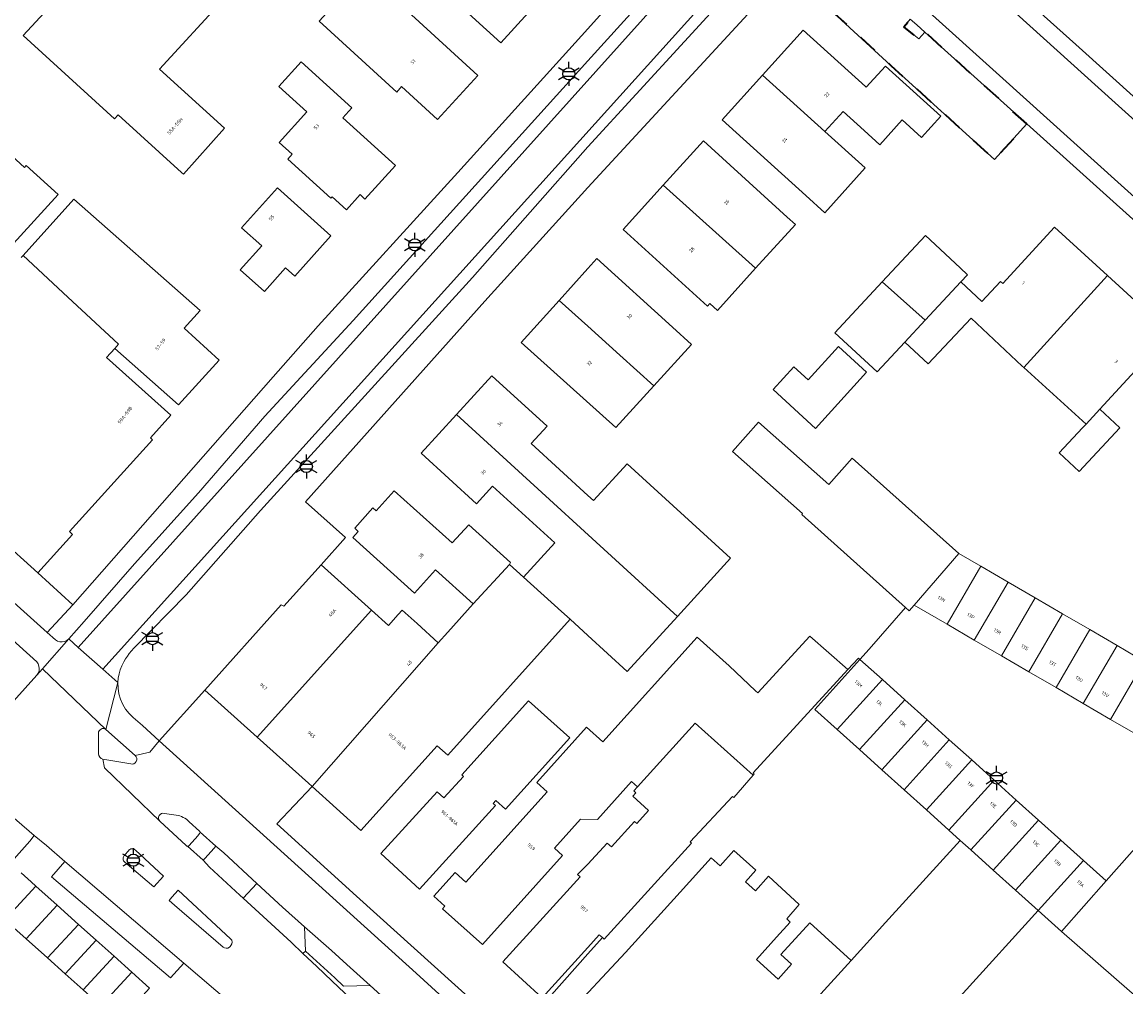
# Model space of a CAD drawing. Extents: x 105780 to 185197, y 477999 to 525027.
# Tile 400 of 562: x 107941 to 108056, y 479665 to 479766. Entities that reach past the tile are written whole.
import ezdxf
from ezdxf.enums import TextEntityAlignment as Align

# ---------------------------------------------------------------- set-up
doc = ezdxf.new("R2010")
doc.units = 0
doc.linetypes.add('XX-HIDDEN', pattern=[4, 2, -2])
for name, color, linetype, lineweight in [('B-GV-GR-HAAG_01-G', 252, 'GR-HAAG1', 13), ('B-GV-GR-MATERIAALGRENS-G', 252, 'XX-HIDDEN', 35), ('B-RO-IE-MEUBILAIR_WEGMEUBILAIR-S', 252, 'Continuous', 25), ('B-XX-KG-KADASTRAAL_BEBOUWING-G', 252, 'Continuous', 20), ('B1-WE-OG-BEBOUWING-T18', 7, 'Continuous', 18), ('B1-WE-OG-TERREIN_ERF-GV', 252, 'Continuous', 18), ('B1-WE-VH-VERHARDING_ASFALT-GV', 252, 'Continuous', 18), ('B1-WE-VH-VERHARDING_BEDRIJFSVLOERPLAAT-GV', 252, 'Continuous', 18), ('B1-WE-VH-VERHARDING_BETONSTRAATSTEEN-GV', 252, 'Continuous', 18), ('B1-WE-VH-VERHARDING_STRAATBAKSTEEN-GV', 252, 'Continuous', 18), ('B1-WE-VH-VERHARDING_TEGEL-GV', 252, 'Continuous', 18)]:
    doc.layers.add(name, color=color, linetype=linetype, lineweight=lineweight)
doc.styles.add('NLCS-ISO', font='NLCS-ISO.ttf')
doc.styles.add('NLCS-ISO-M200-T18', font='NLCS-ISO.ttf', dxfattribs={"height": 0.36})
doc.linetypes.add('GR-HAAG1', pattern='A,6,[176,NLCS.shx,S=0.125,R=0,X=0,Y=0],-2', length=8)

# ---------------------------------------------------------------- blocks, each defined once
blk = doc.blocks.new('B-SIE-WEG_LICHTMAST-SO')
at = {"ltscale": 0.1}
for p, q in [((0, 1.27), (0, 2.53)), ((-1.1, 0.63), (-2.19, 1.27)), ((1.1, 0.63), (2.19, 1.27)), ((-1.1, -0.63), (-2.19, -1.27)), ((0, -1.27), (0, -2.53)), ((1.1, -0.63), (2.19, -1.27))]:
    blk.add_line(p, q, dxfattribs=at)
at = {"flags": 128}
for points in [[(-1.16, 0.5), (1.16, 0.5)], [(-1.16, -0.5), (1.16, -0.5)]]:
    blk.add_lwpolyline(points, dxfattribs=at)
at = {"ltscale": 0.1}
blk.add_circle((0, 0), 1.27, dxfattribs=at)
at = {"style": 'NLCS-ISO'}
blk.add_attdef('TYPE', text='', height=1.8, dxfattribs=at).set_placement((0, 2.53), align=Align.BOTTOM_CENTER)

msp = doc.modelspace()

# ---------------------------------------------------------------- linework, layer by layer
at = {"layer": 'B-GV-GR-HAAG_01-G', "flags": 128}
msp.add_lwpolyline([(107965.35, 479676.178), (107963.913, 479674.665), (107968.925, 479670.047), (107970.173, 479668.863), (107970.424, 479669.117), (107970.334, 479671.659), (107968.031, 479673.697)], close=True, dxfattribs=at)
at = {"layer": 'B-GV-GR-MATERIAALGRENS-G', "flags": 128}
msp.add_lwpolyline([(108022.082, 479772.997), (108020.939, 479771.772), (108031.725, 479761.837), (108042.588, 479751.969), (108045.952, 479755.699), (108035.283, 479765.322), (108034.641, 479764.599), (108033.089, 479765.863), (108033.739, 479766.655), (108025.49, 479773.377), (108024.652, 479773.713), (108023.579, 479773.713), (108022.539, 479773.31)], close=True, dxfattribs=at)
at = {"layer": 'B-XX-KG-KADASTRAAL_BEBOUWING-G', "flags": 128}
for points in [[(107953.846, 479775.994), (107947.96, 479781.256), (107942.81, 479785.862), (107937.959, 479790.199), (107937.421, 479790.679), (107932.492, 479795.086), (107929.691, 479797.591), (107920.497, 479787.307), (107921.841, 479786.105), (107923.374, 479787.82), (107925.61, 479785.82), (107926.6, 479786.927), (107945.305, 479769.787), (107940.89, 479764.955), (107950.438, 479756.23), (107950.83, 479756.659), (107957.472, 479750.628), (107957.665, 479750.455), (107961.957, 479755.261), (107955.151, 479761.422), (107961.893, 479768.799)], [(107982.114, 479778.084), (107980.543, 479776.36), (107985.85, 479771.524), (107984.495, 479770.037), (107990.898, 479764.202), (107993.753, 479767.335)], [(107971.853, 479766.475), (107980.012, 479759.023), (107980.491, 479759.618), (107984.248, 479756.184), (107988.479, 479760.79), (107976.629, 479771.675)], [(108031.154, 479761.763), (108029.143, 479759.536), (108029.063, 479759.608), (108022.527, 479765.509), (108018.287, 479760.813), (108024.823, 479754.912), (108026.719, 479757.011), (108028.926, 479755.019), (108030.574, 479753.532), (108032.918, 479756.129), (108034.948, 479754.296), (108036.958, 479756.522)], [(107969.981, 479762.205), (107967.643, 479759.617), (107970.584, 479756.96), (107967.687, 479753.754), (107969.052, 479752.522), (107968.586, 479752.006), (107973.099, 479747.929), (107973.233, 479748.077), (107974.73, 479746.724), (107976.156, 479748.303), (107976.664, 479747.844), (107979.846, 479751.367), (107974.335, 479756.344), (107975.294, 479757.406)], [(108024.823, 479754.912), (108018.287, 479760.813), (108014.047, 479756.116), (108022.821, 479748.195), (108024.807, 479746.402), (108029.047, 479751.098)], [(108007.892, 479749.287), (108017.569, 479740.601), (108021.724, 479745.171), (108020.872, 479745.946), (108012.102, 479753.919)], [(108007.892, 479749.287), (108003.69, 479744.666), (108012.538, 479736.623), (108012.78, 479736.889), (108013.567, 479736.175), (108017.569, 479740.601)], [(107973.102, 479744.005), (107967.496, 479749.015), (107963.749, 479744.823), (107965.857, 479742.939), (107963.601, 479740.415), (107966.136, 479738.15), (107968.35, 479740.627), (107969.314, 479739.766)], [(107940.866, 479741.944), (107945.572, 479737.576), (107950.871, 479732.658), (107950.468, 479732.21), (107957.134, 479726.293), (107961.415, 479730.958), (107957.731, 479734.339), (107959.401, 479736.158), (107946.18, 479747.813)], [(108054.396, 479739.838), (108048.85, 479744.911), (108043.432, 479738.988), (108043.187, 479739.213), (108041.245, 479737.125), (108039.057, 479739.16), (108035.322, 479735.145), (108033.189, 479732.852), (108035.637, 479730.574), (108040.136, 479735.371), (108045.474, 479730.353), (108045.643, 479730.199)], [(108039.756, 479739.912), (108038.975, 479740.638), (108035.336, 479744.022), (108030.825, 479739.173), (108035.322, 479735.145), (108039.057, 479739.16)], [(107996.993, 479737.222), (108000, 479734.521), (108003.348, 479731.514), (108006.902, 479728.279), (108010.852, 479732.618), (108008.87, 479734.422), (108000.951, 479741.63), (108000, 479740.571)], [(108060.951, 479733.842), (108054.396, 479739.838), (108045.643, 479730.199), (108052.154, 479724.283), (108053.617, 479725.857)], [(108030.825, 479739.173), (108025.873, 479733.848), (108030.292, 479729.737), (108033.189, 479732.852), (108035.322, 479735.145)], [(108000, 479734.521), (107996.993, 479737.222), (107993.034, 479732.814), (108002.937, 479723.923), (108006.902, 479728.279), (108003.348, 479731.514)], [(108019.384, 479727.886), (108023.846, 479723.83), (108029.187, 479729.705), (108026.227, 479732.396), (108023.066, 479728.918), (108021.563, 479730.284)], [(108004.117, 479720.12), (108000.598, 479716.267), (108000, 479716.813), (107994.066, 479722.234), (107995.728, 479724.053), (107989.95, 479729.331), (107986.246, 479725.276), (108009.377, 479704.147), (108014.938, 479710.235)], [(107986.246, 479725.276), (107982.543, 479721.223), (107988.33, 479715.937), (107990.03, 479717.797), (107996.545, 479711.846), (107993.261, 479708.251), (107997.249, 479704.67), (107998.147, 479703.864), (108000, 479702.157), (108004.12, 479698.393), (108009.377, 479704.147)], [(108055.71, 479723.906), (108053.617, 479725.857), (108052.154, 479724.283), (108051.79, 479723.892), (108049.36, 479721.285), (108051.451, 479719.336)], [(108025.214, 479717.971), (108017.87, 479724.491), (108015.151, 479721.429), (108022.482, 479714.921), (108022.389, 479714.817), (108033.246, 479705.093), (108033.635, 479704.745), (108034.164, 479705.336), (108038.832, 479710.745), (108027.684, 479720.73)], [(107985.812, 479711.844), (107979.737, 479717.305), (107977.832, 479715.186), (107977.484, 479715.499), (107975.588, 479713.39), (107975.966, 479713.051), (107975.394, 479712.415), (107981.868, 479706.595), (107984.057, 479709.028), (107988.004, 479705.463), (107991.784, 479709.576), (107991.911, 479709.798), (107987.528, 479713.748)], [(108041.138, 479709.403), (108038.832, 479710.745), (108034.164, 479705.336), (108037.606, 479703.334)], [(107977.347, 479704.816), (107972.069, 479709.564), (107968.156, 479705.215), (107967.896, 479705.379), (107959.883, 479696.441), (107965.383, 479691.5)], [(107998.147, 479703.864), (107997.249, 479704.67), (107993.261, 479708.251), (107991.784, 479709.576), (107988.004, 479705.463), (107985.346, 479702.515), (107984.343, 479701.4), (107971.125, 479686.34), (107976.243, 479681.743), (107984.216, 479690.618), (107985.339, 479689.609)], [(108043.99, 479707.743), (108041.138, 479709.403), (108037.606, 479703.334), (108040.458, 479701.674)], [(108046.842, 479706.083), (108043.99, 479707.743), (108040.458, 479701.674), (108043.31, 479700.014)], [(108049.694, 479704.424), (108046.842, 479706.083), (108043.31, 479700.014), (108046.162, 479698.355)], [(107984.343, 479701.4), (107982.113, 479703.406), (107980.562, 479704.801), (107980.158, 479704.351), (107979.131, 479703.21), (107977.347, 479704.816), (107965.383, 479691.5), (107970.739, 479686.688), (107971.125, 479686.34)], [(108052.547, 479702.764), (108049.694, 479704.424), (108046.162, 479698.355), (108049.015, 479696.695)], [(108011.249, 479692.99), (108017.291, 479687.514), (108017.409, 479687.648), (108017.291, 479687.783), (108027.229, 479698.59), (108023.224, 479702.081), (108017.787, 479696.144), (108017.558, 479696.354), (108014.797, 479698.971), (108011.439, 479701.99), (108001.567, 479691.011), (107999.853, 479692.553), (107994.642, 479686.757), (107995.734, 479685.775), (107987.237, 479676.325), (107986.11, 479677.339), (107983.874, 479674.853), (107985.031, 479673.813), (107984.79, 479673.545), (107988.966, 479669.791), (107997.361, 479679.129), (107996.509, 479679.894), (107999.236, 479682.927), (108000.995, 479682.901), (108004.553, 479686.859), (108005.196, 479686.307)], [(108055.399, 479701.104), (108052.547, 479702.764), (108049.015, 479696.695), (108051.867, 479695.035)], [(108058.251, 479699.444), (108055.399, 479701.104), (108051.867, 479695.035), (108054.719, 479693.375)], [(108030.832, 479697.532), (108028.49, 479699.638), (108023.755, 479694.421), (108026.096, 479692.313)], [(108061.103, 479697.784), (108058.251, 479699.444), (108054.719, 479693.375), (108057.571, 479691.715), (108057.67, 479691.885)], [(108033.175, 479695.426), (108030.832, 479697.532), (108026.096, 479692.313), (108028.437, 479690.205)], [(107986.98, 479687.4), (107984.926, 479685.149), (107984.221, 479685.792), (107978.312, 479679.318), (107982.371, 479675.613), (107990.334, 479684.339), (107990.075, 479684.575), (107990.361, 479684.878), (107991.385, 479683.956), (107998.109, 479691.423), (107993.799, 479695.304), (107986.817, 479687.549)], [(108035.517, 479693.319), (108033.175, 479695.426), (108028.437, 479690.205), (108030.778, 479688.098)], [(108017.291, 479687.514), (108011.249, 479692.99), (108005.196, 479686.307), (108004.803, 479685.876), (108005.014, 479685.694), (108004.699, 479685.33), (108006.35, 479683.839), (108005.144, 479682.471), (108004.894, 479682.686), (108002.486, 479680.012), (108002.007, 479680.425), (108000, 479678.215), (107998.909, 479677.143), (107999.179, 479676.898), (107991.088, 479667.99), (107995.22, 479664.237), (108000, 479669.5), (108001.202, 479670.823), (108001.528, 479670.528), (108001.711, 479670.361), (108010.864, 479680.413), (108010.71, 479680.553), (108015.156, 479685.309), (108015.271, 479685.21)], [(108037.841, 479691.229), (108035.517, 479693.319), (108030.778, 479688.098), (108033.101, 479686.006)], [(108040.184, 479689.123), (108037.841, 479691.229), (108033.101, 479686.006), (108035.442, 479683.898)], [(108042.526, 479687.017), (108040.184, 479689.123), (108035.442, 479683.898), (108037.782, 479681.791)], [(108044.85, 479684.927), (108042.526, 479687.017), (108037.782, 479681.791), (108038.986, 479680.707), (108040.105, 479679.699)], [(108047.193, 479682.821), (108044.85, 479684.927), (108040.105, 479679.699), (108042.446, 479677.591)], [(108049.535, 479680.715), (108047.193, 479682.821), (108042.446, 479677.591), (108044.787, 479675.484)], [(108039.306, 479664.702), (108047.158, 479673.349), (108047.128, 479673.376), (108044.787, 479675.484), (108042.446, 479677.591), (108040.105, 479679.699), (108038.986, 479680.707), (108031.165, 479672.096), (108027.568, 479668.135), (108017.356, 479656.89), (108011.091, 479649.96), (108019.234, 479642.565), (108029.52, 479653.891)], [(108051.877, 479678.609), (108049.535, 479680.715), (108044.787, 479675.484), (108047.128, 479673.376)], [(108019.758, 479670.582), (108021.184, 479672.153), (108020.815, 479672.487), (108022.132, 479674.001), (108018.896, 479676.961), (108017.563, 479675.426), (108016.515, 479676.373), (108017.574, 479677.601), (108015.286, 479679.642), (108013.852, 479678.029), (108012.927, 479678.893), (108009.654, 479675.289), (108003.926, 479668.982), (107997.64, 479662.203), (108000.367, 479659.698), (108006.797, 479653.859), (108013.078, 479660.775), (108017.356, 479656.89), (108027.568, 479668.135), (108023.226, 479672.079), (108020.214, 479668.762), (108021.338, 479667.742), (108019.919, 479666.18), (108017.64, 479668.25)], [(108054.269, 479676.458), (108051.877, 479678.609), (108047.128, 479673.376), (108047.158, 479673.349), (108049.594, 479671.155)]]:
    msp.add_lwpolyline(points, close=True, dxfattribs=at)
for points in [[(107939.512, 479742.788), (107944.533, 479748.333), (107941.197, 479751.353), (107941.016, 479751.153), (107937.962, 479753.919)], [(107938.379, 479712.343), (107942.409, 479708.695), (107946.042, 479712.738), (107945.722, 479713.025), (107954.409, 479722.647), (107954.202, 479722.835), (107956.334, 479725.201), (107949.611, 479731.26), (107950.468, 479732.21), (107950.871, 479732.658), (107945.572, 479737.576), (107940.866, 479741.944), (107940.676, 479741.734)]]:
    msp.add_lwpolyline(points, dxfattribs=at)
at = {"layer": 'B1-WE-OG-TERREIN_ERF-GV', "flags": 128}
for points in [[(107940.676, 479741.734), (107940.866, 479741.944), (107946.18, 479747.813), (107959.401, 479736.158), (107957.731, 479734.339), (107961.415, 479730.958), (107957.134, 479726.293), (107950.468, 479732.21), (107949.611, 479731.26), (107956.334, 479725.201), (107954.202, 479722.835), (107954.409, 479722.647), (107945.722, 479713.025), (107946.042, 479712.738), (107942.409, 479708.695), (107946.074, 479705.379), (107967.051, 479729.232), (107971.775, 479734.551), (107986.403, 479750.608), (108000, 479765.672), (108014.733, 479782.049)], [(108034.153, 479779.204), (108051.092, 479764.023), (108054.625, 479760.836), (108071.577, 479745.545), (108072.541, 479746.688), (108078.897, 479754.226), (108075.18, 479757.571), (108084.01, 479767.383), (108087.727, 479764.038), (108093.841, 479770.996)], [(108084.494, 479721.056), (108045.952, 479755.699), (108042.588, 479751.969), (108031.725, 479761.837), (108020.939, 479771.772), (108000, 479749.041), (107989.223, 479737.165), (107970.453, 479716.148), (107974.622, 479712.401), (107972.069, 479709.564), (107977.347, 479704.816), (107979.131, 479703.21), (107980.158, 479704.351), (107980.562, 479704.801), (107982.113, 479703.406), (107984.343, 479701.4), (107985.346, 479702.515), (107988.004, 479705.463), (107984.057, 479709.028), (107981.868, 479706.595), (107975.394, 479712.415), (107975.966, 479713.051), (107975.588, 479713.39), (107977.484, 479715.499), (107977.832, 479715.186), (107979.737, 479717.305), (107985.812, 479711.844), (107987.528, 479713.748), (107991.911, 479709.798), (107991.784, 479709.576), (107993.261, 479708.251), (107996.545, 479711.846), (107990.03, 479717.797), (107988.33, 479715.937), (107982.543, 479721.223), (107986.246, 479725.276), (107989.95, 479729.331), (107995.728, 479724.053), (107994.066, 479722.234), (108000, 479716.813), (108000.598, 479716.267), (108004.117, 479720.12), (108014.938, 479710.235), (108009.377, 479704.147), (108004.12, 479698.393), (108000, 479702.157), (107998.147, 479703.864), (107985.339, 479689.609), (107984.216, 479690.618), (107976.243, 479681.743), (107971.125, 479686.34), (107967.428, 479682.439), (107975.792, 479674.864), (107992.109, 479660.149)], [(107961.893, 479768.799), (107955.151, 479761.422), (107961.957, 479755.261), (107957.665, 479750.455), (107957.472, 479750.628), (107950.83, 479756.659), (107950.438, 479756.23), (107940.89, 479764.955), (107945.305, 479769.787)], [(107937.962, 479753.919), (107941.016, 479751.153), (107941.197, 479751.353), (107944.533, 479748.333), (107939.512, 479742.788)], [(107996.205, 479664.547), (108000, 479668.811), (108001.528, 479670.528), (108001.202, 479670.823), (108000, 479669.5), (107995.22, 479664.237), (107991.088, 479667.99), (107999.179, 479676.898), (107998.909, 479677.143), (108000, 479678.215), (108002.007, 479680.425), (108002.486, 479680.012), (108004.894, 479682.686), (108005.144, 479682.471), (108006.35, 479683.839), (108004.699, 479685.33), (108005.014, 479685.694), (108004.803, 479685.876), (108005.196, 479686.307), (108004.553, 479686.859), (108000.995, 479682.901), (107999.236, 479682.927), (107996.509, 479679.894), (107997.361, 479679.129), (107988.966, 479669.791), (107984.79, 479673.545), (107985.031, 479673.813), (107983.874, 479674.853), (107986.11, 479677.339), (107987.237, 479676.325), (107995.734, 479685.775), (107994.642, 479686.757), (107999.853, 479692.553), (108001.567, 479691.011), (108011.439, 479701.99), (108014.797, 479698.971), (108017.558, 479696.354), (108017.787, 479696.144), (108023.224, 479702.081), (108027.229, 479698.59), (108028.327, 479699.784), (108028.49, 479699.638), (108029.443, 479700.731), (108033.246, 479705.093), (108022.389, 479714.817), (108022.482, 479714.921), (108015.151, 479721.429), (108017.87, 479724.491), (108025.214, 479717.971), (108027.684, 479720.73), (108038.832, 479710.745), (108041.138, 479709.403), (108043.99, 479707.743), (108046.842, 479706.083), (108049.694, 479704.424), (108052.547, 479702.764), (108055.399, 479701.104), (108058.251, 479699.444)], [(107997.64, 479662.203), (108003.926, 479668.982), (108009.654, 479675.289), (108012.927, 479678.893), (108013.852, 479678.029), (108015.286, 479679.642), (108017.574, 479677.601), (108016.515, 479676.373), (108017.563, 479675.426), (108018.896, 479676.961), (108022.132, 479674.001), (108020.815, 479672.487), (108021.184, 479672.153), (108019.758, 479670.582), (108017.64, 479668.25), (108019.919, 479666.18), (108021.338, 479667.742), (108020.214, 479668.762), (108023.226, 479672.079), (108027.568, 479668.135), (108031.165, 479672.096), (108038.986, 479680.707), (108037.782, 479681.791), (108035.442, 479683.898), (108033.101, 479686.006), (108030.778, 479688.098), (108028.437, 479690.205), (108026.096, 479692.313), (108023.755, 479694.421), (108028.49, 479699.638), (108028.327, 479699.784), (108027.229, 479698.59), (108017.291, 479687.783), (108017.409, 479687.648), (108017.291, 479687.514), (108015.271, 479685.21), (108015.156, 479685.309), (108010.71, 479680.553), (108010.864, 479680.413), (108001.711, 479670.361), (108001.528, 479670.528), (108000, 479668.811), (107996.205, 479664.547)], [(108060.541, 479661.605), (108049.594, 479671.155), (108047.158, 479673.349), (108039.306, 479664.702)]]:
    msp.add_lwpolyline(points, dxfattribs=at)
for points in [[(107985.85, 479771.524), (107980.543, 479776.36), (107982.114, 479778.084), (107983.641, 479779.759), (107988.942, 479774.929), (107990.342, 479776.466), (107996.751, 479770.626), (107993.753, 479767.335), (107990.898, 479764.202), (107984.495, 479770.037)], [(107976.629, 479771.675), (107988.479, 479760.79), (107984.248, 479756.184), (107980.491, 479759.618), (107980.012, 479759.023), (107971.853, 479766.475)], [(108014.047, 479756.116), (108018.287, 479760.813), (108022.527, 479765.509), (108029.063, 479759.608), (108029.143, 479759.536), (108031.154, 479761.763), (108036.958, 479756.522), (108034.948, 479754.296), (108032.918, 479756.129), (108030.574, 479753.532), (108028.926, 479755.019), (108026.719, 479757.011), (108024.823, 479754.912), (108029.047, 479751.098), (108024.807, 479746.402), (108022.821, 479748.195)], [(107968.586, 479752.006), (107969.052, 479752.522), (107967.687, 479753.754), (107970.584, 479756.96), (107967.643, 479759.617), (107969.981, 479762.205), (107975.294, 479757.406), (107974.335, 479756.344), (107979.846, 479751.367), (107976.664, 479747.844), (107976.156, 479748.303), (107974.73, 479746.724), (107973.233, 479748.077), (107973.099, 479747.929)], [(108017.569, 479740.601), (108013.567, 479736.175), (108012.78, 479736.889), (108012.538, 479736.623), (108003.69, 479744.666), (108007.892, 479749.287), (108012.102, 479753.919), (108020.872, 479745.946), (108021.724, 479745.171)], [(107967.496, 479749.015), (107973.102, 479744.005), (107969.314, 479739.766), (107968.35, 479740.627), (107966.136, 479738.15), (107963.601, 479740.415), (107965.857, 479742.939), (107963.749, 479744.823)], [(108040.136, 479735.371), (108035.637, 479730.574), (108033.189, 479732.852), (108030.292, 479729.737), (108025.873, 479733.848), (108030.825, 479739.173), (108035.336, 479744.022), (108038.975, 479740.638), (108039.756, 479739.912), (108039.057, 479739.16), (108041.245, 479737.125), (108043.187, 479739.213), (108043.432, 479738.988), (108048.85, 479744.911), (108054.396, 479739.838), (108060.951, 479733.842), (108053.617, 479725.857), (108055.71, 479723.906), (108051.451, 479719.336), (108049.36, 479721.285), (108051.79, 479723.892), (108052.154, 479724.283), (108045.643, 479730.199), (108045.474, 479730.353)], [(108002.937, 479723.923), (107993.034, 479732.814), (107996.993, 479737.222), (108000, 479740.571), (108000.951, 479741.63), (108008.87, 479734.422), (108010.852, 479732.618), (108006.902, 479728.279)], [(108019.384, 479727.886), (108021.563, 479730.284), (108023.066, 479728.918), (108026.227, 479732.396), (108029.187, 479729.705), (108023.846, 479723.83)], [(107991.385, 479683.956), (107990.361, 479684.878), (107990.075, 479684.575), (107990.334, 479684.339), (107982.371, 479675.613), (107978.312, 479679.318), (107984.221, 479685.792), (107984.926, 479685.149), (107986.98, 479687.4), (107986.817, 479687.549), (107993.799, 479695.304), (107998.109, 479691.423)], [(108071.84, 479690.575), (108068.781, 479689.957), (108060.625, 479679.981), (108061.749, 479678.993), (108059.442, 479676.37), (108057.562, 479678.025), (108059.868, 479680.647), (108067.129, 479689.624), (108065.68, 479689.331), (108054.269, 479676.458), (108049.594, 479671.155), (108060.541, 479661.605), (108061.275, 479662.425), (108071.999, 479652.814), (108072.266, 479653.112), (108090.355, 479636.751), (108109.75, 479658.014), (108109.348, 479658.378), (108108.868, 479657.822), (108106.377, 479659.938), (108106.096, 479659.612)]]:
    msp.add_lwpolyline(points, close=True, dxfattribs=at)
at = {"layer": 'B1-WE-VH-VERHARDING_ASFALT-GV', "flags": 128}
for points in [[(108064.503, 479826.167), (108062.823, 479827.681), (108065.852, 479831.038), (108067.535, 479829.511), (108082.77, 479846.313), (108085.427, 479848.721), (108091.199, 479853.777), (108101.847, 479863.274), (108107.719, 479868.258), (108105.525, 479870.859), (108099.467, 479865.654), (108082.647, 479851.723), (108080.127, 479849.018), (108025.595, 479788.585), (108018.191, 479780.508), (107946.646, 479700.903), (107949.207, 479698.633), (108020.103, 479777.201)], [(107949.207, 479698.633), (107946.646, 479700.903), (107945.647, 479701.788), (107942.91, 479698.673), (107949.553, 479692.325), (107950.795, 479697.225)], [(107950.795, 479697.225), (107949.553, 479692.325), (107952.596, 479689.582), (107954.135, 479689.954), (107955.131, 479691.13), (107953.358, 479692.736), (107952.387, 479693.556), (107951.968, 479693.971), (107951.604, 479694.436), (107951.303, 479694.944), (107951.068, 479695.485), (107950.903, 479696.052), (107950.812, 479696.635)]]:
    msp.add_lwpolyline(points, close=True, dxfattribs=at)
for points in [[(108016.448, 479780.466), (108000, 479762.304), (107975.432, 479735.143), (107966.181, 479725.121), (107959.246, 479717.083), (107952.52, 479709.652), (107947.266, 479703.633), (107945.647, 479701.788), (107946.646, 479700.903), (108018.191, 479780.508)], [(108020.103, 479777.201), (107949.207, 479698.633), (107950.795, 479697.225), (107950.834, 479697.679), (107950.916, 479698.127), (107951.042, 479698.565), (107951.211, 479698.989), (107951.42, 479699.394), (107951.596, 479699.699), (107951.787, 479699.993), (107951.994, 479700.277), (107952.217, 479700.55), (107952.453, 479700.81), (107957.947, 479706.417), (107965.742, 479715.226), (107987.925, 479739.621), (108000, 479753.306), (108015.163, 479769.865)], [(107949.553, 479692.325), (107942.91, 479698.673), (107942.308, 479697.988), (107938.978, 479694.277), (107935.494, 479690.395), (107934.625, 479689.426), (107933.716, 479688.363), (107942.049, 479681.215), (107943.329, 479680.154), (107945.258, 479678.503), (107957.687, 479667.867), (107966.319, 479660.492)], [(107948.76, 479689.768), (107948.758, 479691.932)], [(107982.009, 479666.788), (107955.131, 479691.13), (107954.135, 479689.954), (107952.596, 479689.582)], [(107957.951, 479680.17), (107955.199, 479682.7), (107949.407, 479688.316), (107949.224, 479689.202)], [(107952.142, 479688.72), (107949.224, 479689.202), (107949.407, 479688.316), (107955.199, 479682.7)], [(107955.668, 479683.53), (107956.915, 479683.353)], [(107958.263, 479682.663), (107959.328, 479681.683)], [(107959.399, 479681.56), (107961.047, 479680.093), (107961.873, 479679.395), (107965.35, 479676.178), (107968.031, 479673.697), (107970.334, 479671.659), (107973.147, 479669.169), (107974.762, 479667.706), (107977.216, 479665.499), (107979.107, 479663.799)], [(107978.678, 479660.795), (107973.206, 479665.985), (107971.624, 479667.486), (107970.173, 479668.863), (107968.925, 479670.047), (107963.913, 479674.665), (107963.57, 479674.981), (107960.389, 479677.9), (107959.716, 479678.624), (107958.096, 479680.095)], [(107951.469, 479679.137), (107951.515, 479679.188), (107951.896, 479679.616)], [(107952.631, 479679.694), (107955.557, 479676.955), (107954.547, 479675.827)], [(107954.547, 479675.827), (107951.524, 479678.423)], [(107961.812, 479669.537), (107956.71, 479673.93), (107956.154, 479674.409), (107956.459, 479674.75), (107957.118, 479675.486), (107962.588, 479670.407)], [(107962.639, 479669.686), (107962.554, 479669.587)], [(107996.104, 479653.958), (107982.009, 479666.788)]]:
    msp.add_lwpolyline(points, dxfattribs=at)
at = {"layer": 'B1-WE-VH-VERHARDING_ASFALT-GV'}
for points in [[(107948.758, 479691.932, -0.5814025), (107949.553, 479692.325)], [(107949.224, 479689.202, -0.314555), (107948.76, 479689.768)], [(107952.596, 479689.582, -0.8328712), (107952.142, 479688.72)], [(107955.199, 479682.7, -0.7674991), (107955.668, 479683.53)], [(107956.915, 479683.353, -0.1488574), (107958.263, 479682.663)], [(107959.328, 479681.683, -0.2559356), (107959.399, 479681.56)], [(107951.896, 479679.616, -0.4761701), (107952.631, 479679.694)], [(107958.096, 479680.095, -0.2273922), (107957.951, 479680.17)], [(107951.524, 479678.423, -0.4270122), (107951.469, 479679.137)], [(107962.476, 479669.514, -0.3599253), (107961.812, 479669.537)], [(107962.554, 479669.587, -0.0460908), (107962.476, 479669.514)], [(107962.588, 479670.407, -0.409167), (107962.639, 479669.686)]]:
    msp.add_lwpolyline(points, format="xyb", dxfattribs=at)
at = {"layer": 'B1-WE-VH-VERHARDING_BEDRIJFSVLOERPLAAT-GV', "flags": 128}
msp.add_lwpolyline([(107947.157, 479665.056), (107945.294, 479666.724), (107943.432, 479668.392), (107941.197, 479670.394), (107938.963, 479672.396), (107942.2, 479675.918), (107941.708, 479676.36), (107940.668, 479677.291)], dxfattribs=at)
for points in [[(107944.435, 479673.917), (107942.2, 479675.918), (107938.963, 479672.396), (107941.197, 479670.394)], [(107946.67, 479671.915), (107944.435, 479673.917), (107941.197, 479670.394), (107943.432, 479668.392)], [(107948.532, 479670.246), (107946.67, 479671.915), (107943.432, 479668.392), (107945.294, 479666.724)], [(107950.394, 479668.578), (107948.532, 479670.246), (107945.294, 479666.724), (107947.157, 479665.056)], [(107952.257, 479666.91), (107950.394, 479668.578), (107947.157, 479665.056), (107949.019, 479663.388)], [(107954.119, 479665.242), (107952.257, 479666.91), (107949.019, 479663.388), (107950.881, 479661.719)]]:
    msp.add_lwpolyline(points, close=True, dxfattribs=at)
at = {"layer": 'B1-WE-VH-VERHARDING_BETONSTRAATSTEEN-GV', "flags": 128}
for points in [[(108070.432, 479744.188), (108053.431, 479759.528), (108030.529, 479780.192)], [(108028.034, 479774.388), (108043.085, 479760.765), (108055.836, 479749.296), (108061.361, 479744.326)], [(108057.571, 479691.715), (108054.719, 479693.375), (108051.867, 479695.035), (108049.015, 479696.695), (108046.162, 479698.355), (108043.31, 479700.014), (108040.458, 479701.674), (108037.606, 479703.334), (108034.164, 479705.336), (108033.635, 479704.745), (108033.246, 479705.093), (108029.443, 479700.731), (108028.49, 479699.638), (108030.832, 479697.532), (108033.175, 479695.426), (108035.517, 479693.319), (108037.841, 479691.229), (108040.184, 479689.123), (108042.526, 479687.017), (108044.85, 479684.927), (108047.193, 479682.821), (108049.535, 479680.715), (108051.877, 479678.609), (108054.269, 479676.458), (108065.68, 479689.331)], [(107948.758, 479691.932), (107948.76, 479689.768)], [(107952.596, 479689.582), (107949.553, 479692.325)], [(107949.224, 479689.202), (107952.142, 479688.72)], [(107956.915, 479683.353), (107955.668, 479683.53)], [(107955.199, 479682.7), (107957.951, 479680.17)], [(107959.328, 479681.683), (107958.263, 479682.663)], [(107958.247, 479680.159), (107959.158, 479681.194), (107959.332, 479681.434)], [(107951.896, 479679.616), (107951.515, 479679.188), (107951.469, 479679.137)], [(107951.524, 479678.423), (107954.547, 479675.827), (107955.557, 479676.955), (107952.631, 479679.694)], [(107957.118, 479675.486), (107956.459, 479674.75), (107956.154, 479674.409), (107956.71, 479673.93), (107961.812, 479669.537)], [(107962.588, 479670.407), (107957.118, 479675.486)], [(107962.554, 479669.587), (107962.639, 479669.686)]]:
    msp.add_lwpolyline(points, dxfattribs=at)
at = {"layer": 'B1-WE-VH-VERHARDING_BETONSTRAATSTEEN-GV'}
for points in [[(107949.553, 479692.325, 0.5814025), (107948.758, 479691.932)], [(107948.76, 479689.768, 0.314555), (107949.224, 479689.202)], [(107952.142, 479688.72, 0.8328712), (107952.596, 479689.582)], [(107955.668, 479683.53, 0.7674991), (107955.199, 479682.7)], [(107958.263, 479682.663, 0.1488574), (107956.915, 479683.353)], [(107959.399, 479681.56, 0.2559356), (107959.328, 479681.683)], [(107959.332, 479681.434, 0.263395), (107959.399, 479681.56)], [(107952.631, 479679.694, 0.4761701), (107951.896, 479679.616)], [(107957.951, 479680.17, 0.2273922), (107958.096, 479680.095)], [(107958.096, 479680.095, 0.2265704), (107958.247, 479680.159)], [(107951.469, 479679.137, 0.4270122), (107951.524, 479678.423)], [(107961.812, 479669.537, 0.3599253), (107962.476, 479669.514)], [(107962.476, 479669.514, 0.0460908), (107962.554, 479669.587)], [(107962.639, 479669.686, 0.409167), (107962.588, 479670.407)]]:
    msp.add_lwpolyline(points, format="xyb", dxfattribs=at)
at = {"layer": 'B1-WE-VH-VERHARDING_BETONSTRAATSTEEN-GV', "flags": 128}
for points in [[(107945.258, 479678.503), (107943.846, 479676.89), (107956.293, 479666.307), (107957.687, 479667.867)], [(107970.334, 479671.659), (107970.424, 479669.117), (107973.494, 479666.305), (107974.425, 479665.441), (107977.216, 479665.499), (107974.762, 479667.706), (107973.147, 479669.169)]]:
    msp.add_lwpolyline(points, close=True, dxfattribs=at)
at = {"layer": 'B1-WE-VH-VERHARDING_STRAATBAKSTEEN-GV', "flags": 128}
for points in [[(107907.893, 479734.364), (107943.409, 479702.451), (107946.074, 479705.379), (107942.409, 479708.695), (107938.379, 479712.343)], [(107936.481, 479704.626), (107942.301, 479699.398), (107942.447, 479699.187), (107942.538, 479698.948), (107942.57, 479698.694), (107942.541, 479698.44), (107942.452, 479698.2), (107942.308, 479697.988), (107942.91, 479698.673), (107945.647, 479701.788), (107945.446, 479701.637), (107945.215, 479701.536), (107944.968, 479701.49), (107944.716, 479701.502), (107944.474, 479701.57), (107944.254, 479701.692), (107943.409, 479702.451), (107907.893, 479734.364)], [(107940.469, 479679.382), (107941.569, 479680.637), (107942.049, 479681.215), (107933.716, 479688.363), (107933.158, 479687.822)]]:
    msp.add_lwpolyline(points, dxfattribs=at)
msp.add_lwpolyline([(107936.042, 479705.02), (107934.173, 479702.958), (107933.947, 479702.708), (107929.842, 479702.414), (107931.96, 479700.515), (107938.978, 479694.277), (107942.308, 479697.988), (107942.452, 479698.2), (107942.541, 479698.44), (107942.57, 479698.694), (107942.538, 479698.948), (107942.447, 479699.187), (107942.301, 479699.398), (107936.481, 479704.626)], close=True, dxfattribs=at)
at = {"layer": 'B1-WE-VH-VERHARDING_TEGEL-GV', "flags": 128}
for points in [[(108051.092, 479764.023), (108034.153, 479779.204), (108031.99, 479781.304), (108031.707, 479782.216), (108031.754, 479783.044), (108032.185, 479784.009), (108029.72, 479781.467), (108029.74, 479781.407), (108030.386, 479780.412), (108030.529, 479780.192), (108053.431, 479759.528), (108070.432, 479744.188), (108070.853, 479744.687), (108071.577, 479745.545), (108054.625, 479760.836)], [(108000, 479762.304), (108016.448, 479780.466), (108014.733, 479782.049), (108000, 479765.672), (107986.403, 479750.608), (107971.775, 479734.551), (107967.051, 479729.232), (107946.074, 479705.379), (107943.409, 479702.451), (107944.254, 479701.692), (107944.474, 479701.57), (107944.716, 479701.502), (107944.968, 479701.49), (107945.215, 479701.536), (107945.446, 479701.637), (107945.647, 479701.788), (107947.266, 479703.633), (107952.52, 479709.652), (107959.246, 479717.083), (107966.181, 479725.121), (107975.432, 479735.143)], [(108033.739, 479766.655), (108033.089, 479765.863), (108034.641, 479764.599), (108035.283, 479765.322), (108034.429, 479766.092)], [(107961.047, 479680.093), (107960.83, 479679.854), (107959.926, 479678.856), (107959.716, 479678.624), (107960.389, 479677.9), (107963.57, 479674.981), (107963.913, 479674.665), (107965.35, 479676.178), (107961.873, 479679.395)]]:
    msp.add_lwpolyline(points, close=True, dxfattribs=at)
for points in [[(108061.361, 479744.326), (108055.836, 479749.296), (108043.085, 479760.765), (108028.034, 479774.388)], [(108015.163, 479769.865), (108000, 479753.306), (107987.925, 479739.621), (107965.742, 479715.226), (107957.947, 479706.417), (107952.453, 479700.81), (107952.217, 479700.55), (107951.994, 479700.277), (107951.787, 479699.993), (107951.596, 479699.699), (107951.42, 479699.394), (107951.211, 479698.989), (107951.042, 479698.565), (107950.916, 479698.127), (107950.834, 479697.679), (107950.795, 479697.225), (107950.812, 479696.635), (107950.903, 479696.052), (107951.068, 479695.485), (107951.303, 479694.944), (107951.604, 479694.436), (107951.968, 479693.971), (107952.387, 479693.556), (107953.358, 479692.736), (107955.131, 479691.13), (107959.883, 479696.441), (107967.896, 479705.379), (107968.156, 479705.215), (107972.069, 479709.564), (107974.622, 479712.401), (107970.453, 479716.148), (107989.223, 479737.165), (108000, 479749.041), (108020.939, 479771.772)], [(108033.739, 479766.655), (108034.429, 479766.092), (108035.283, 479765.322), (108045.952, 479755.699), (108084.494, 479721.056)], [(107992.109, 479660.149), (107975.792, 479674.864), (107967.428, 479682.439), (107971.125, 479686.34), (107970.739, 479686.688), (107965.383, 479691.5), (107959.883, 479696.441), (107955.131, 479691.13), (107982.009, 479666.788), (107996.104, 479653.958)], [(107983.506, 479645.824), (107982.276, 479646.874), (107979.526, 479646.577), (107977.825, 479648.02), (107975.862, 479649.687), (107972.064, 479652.913), (107971.286, 479653.573), (107967.661, 479656.647), (107967.468, 479659.512), (107966.319, 479660.492), (107957.687, 479667.867), (107956.293, 479666.307), (107943.846, 479676.89), (107945.258, 479678.503), (107943.329, 479680.154), (107942.049, 479681.215), (107941.569, 479680.637), (107940.469, 479679.382), (107939.151, 479677.879)], [(107959.332, 479681.434), (107959.158, 479681.194), (107958.247, 479680.159)], [(107959.716, 479678.624), (107959.926, 479678.856), (107960.83, 479679.854), (107961.047, 479680.093), (107959.399, 479681.56)], [(107958.096, 479680.095), (107959.716, 479678.624)], [(107940.668, 479677.291), (107941.708, 479676.36), (107942.2, 479675.918), (107944.435, 479673.917), (107946.67, 479671.915), (107948.532, 479670.246), (107950.394, 479668.578), (107952.257, 479666.91), (107954.119, 479665.242)], [(107979.107, 479663.799), (107977.216, 479665.499), (107974.425, 479665.441), (107973.494, 479666.305), (107970.424, 479669.117), (107970.173, 479668.863), (107971.624, 479667.486), (107973.206, 479665.985), (107978.678, 479660.795)]]:
    msp.add_lwpolyline(points, dxfattribs=at)
at = {"layer": 'B1-WE-VH-VERHARDING_TEGEL-GV'}
for points in [[(107959.399, 479681.56, -0.263395), (107959.332, 479681.434)], [(107958.247, 479680.159, -0.2265704), (107958.096, 479680.095)]]:
    msp.add_lwpolyline(points, format="xyb", dxfattribs=at)

# ---------------------------------------------------------------- block references
at = {"layer": 'B-RO-IE-MEUBILAIR_WEGMEUBILAIR-S', "xscale": 0.5, "yscale": 0.5, "zscale": 0.5}
for p in [(107998.005, 479760.955), (107981.882, 479743.043), (107970.529, 479719.842), (107954.412, 479701.822), (108042.792, 479687.239), (107952.416, 479678.634)]:
    msp.add_blockref('B-SIE-WEG_LICHTMAST-SO', p, dxfattribs=at)

# ---------------------------------------------------------------- texts
at = {"layer": 'B1-WE-OG-BEBOUWING-T18', "style": 'NLCS-ISO-M200-T18'}
for s, rotation, p in [('51', 46.4, (107981.697, 479762.21)), ('22', 47.9, (108025.028, 479758.762)), ('55A-55H', 48.2, (107956.779, 479755.468)), ('53', 47.9, (107971.59, 479755.406)), ('24', 47.9, (108020.599, 479754.009)), ('26', 47.7, (108014.535, 479747.504)), ('55', 47.9, (107966.889, 479745.87)), ('28', 47.7, (108010.886, 479742.535)), ('1', 318, (108045.606, 479739.059)), ('30', 46.8, (108004.369, 479735.556)), ('57-59', 51.9, (107955.252, 479732.623)), ('32', 46.8, (108000.159, 479730.644)), ('3', 318, (108055.314, 479730.826)), ('59A-59B', 52, (107951.547, 479725.223)), ('34', 47.6, (107990.802, 479724.333)), ('36', 47.6, (107989.053, 479719.261)), ('38', 47.9, (107982.539, 479710.501)), ('13N', 329.8, (108037.014, 479705.992)), ('40A', 46.8, (107973.255, 479704.533)), ('13P', 329.8, (108040.095, 479704.199)), ('13R', 329.8, (108042.876, 479702.581)), ('13S', 329.8, (108045.741, 479700.914)), ('40', 52.1, (107981.309, 479699.25)), ('13T', 329.8, (108048.659, 479699.216)), ('967', 318.1, (107966.03, 479696.799)), ('13M', 318, (108028.328, 479697.094)), ('13U', 329.8, (108051.444, 479697.596)), ('13V', 329.8, (108054.186, 479695.999)), ('13L', 318, (108030.552, 479695.094)), ('13K', 318, (108032.961, 479692.928)), ('965', 318, (107971.054, 479691.776)), ('963-963A', 318.1, (107980.064, 479691.064)), ('13H', 318, (108035.307, 479690.818)), ('13G', 318, (108037.755, 479688.617)), ('13F', 318, (108040.094, 479686.515)), ('13E', 318, (108042.431, 479684.412)), ('961-961A', 318.3, (107985.517, 479683.066)), ('13D', 318, (108044.565, 479682.494)), ('959', 318.3, (107994.084, 479680.02)), ('13C', 318, (108046.912, 479680.384)), ('13B', 318, (108049.158, 479678.365)), ('13A', 318, (108051.587, 479676.18)), ('957', 318.3, (107999.608, 479673.532))]:
    msp.add_text(s, height=0.36, rotation=rotation, dxfattribs=at).set_placement(p, align=Align.MIDDLE)

doc.saveas('drawing.dxf')
